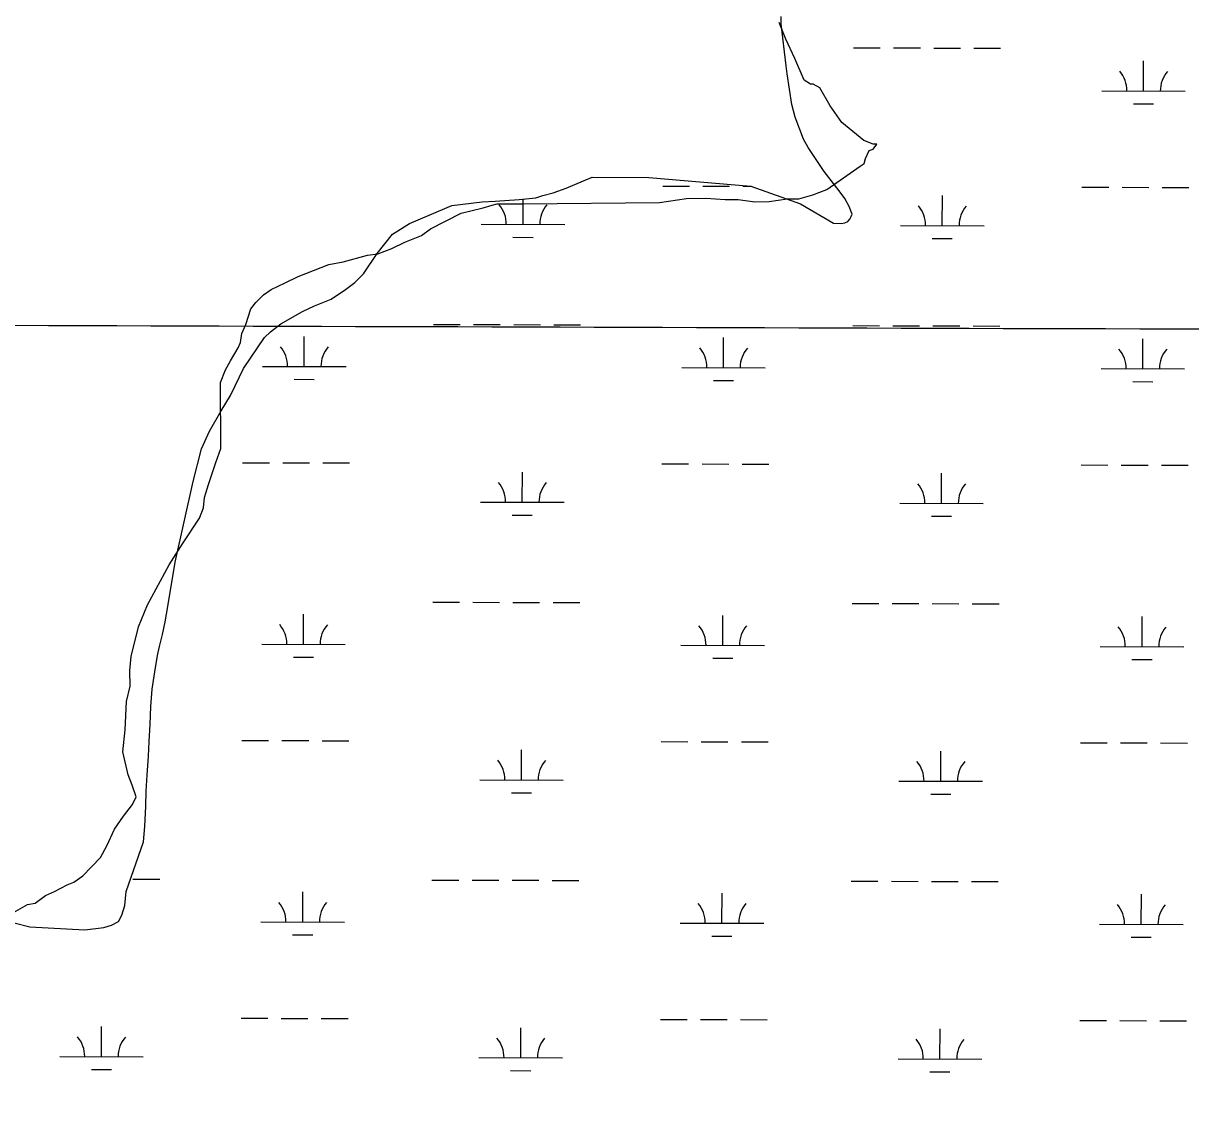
# Model space of a CAD drawing. Extents: x 3161665 to 3199565, y 885729 to 911164.
# Drawn here: x 3169703 to 3171101, y 896313 to 897608 of the extents above; entities that cross this region are included whole.
import ezdxf

# ---------------------------------------------------------------- set-up
doc = ezdxf.new("R2010")
doc.units = 0
for name, color, linetype in [('V-GRID-MAJR', 7, 'Continuous'), ('V-SITE-VEGE', 7, 'Continuous'), ('V-WETL-SWMP', 7, 'Continuous')]:
    doc.layers.add(name, color=color, linetype=linetype)

msp = doc.modelspace()

# ---------------------------------------------------------------- linework, layer by layer
at = {"layer": 'V-GRID-MAJR'}
msp.add_spline([(3165896.843, 897258.21), (3171121.2120000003, 897241.873), (3176345.5840000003, 897226.295), (3181569.957, 897211.478), (3186794.333, 897197.42), (3192018.711, 897184.122), (3197243.091, 897171.584), (3197243.092, 897171.584)], degree=3, dxfattribs=at)
at = {"layer": 'V-SITE-VEGE'}
msp.add_lwpolyline([(3169691.397000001, 896543.0979999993), (3169708.287000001, 896552.4939999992), (3169717.530000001, 896554.1119999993), (3169729.791000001, 896563.4699999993), (3169740.549000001, 896568.1859999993), (3169755.909000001, 896576.0259999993), (3169763.597000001, 896579.1759999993), (3169774.331000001, 896586.9769999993), (3169795.745000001, 896608.7509999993), (3169803.343000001, 896622.6939999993), (3169812.432000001, 896642.8209999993), (3169823.100000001, 896658.3349999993), (3169833.782000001, 896672.3059999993), (3169838.333000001, 896681.5979999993), (3169833.5900000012, 896695.4429999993), (3169828.861000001, 896707.7429999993), (3169822.463000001, 896735.4589999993), (3169825.328000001, 896761.7019999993), (3169826.592000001, 896795.6469999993), (3169831.065000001, 896814.1939999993), (3169830.913000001, 896832.7039999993), (3169832.312000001, 896849.6839999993), (3169841.276000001, 896885.2349999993), (3169851.856000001, 896911.5459999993), (3169877.679000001, 896959.5769999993), (3169894.4280000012, 896985.9389999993), (3169914.238000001, 897015.4099999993), (3169918.764000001, 897027.7859999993), (3169920.204000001, 897040.1399999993), (3169924.703000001, 897055.6019999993), (3169933.741000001, 897081.8999999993), (3169939.770000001, 897098.9169999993), (3169939.119000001, 897177.5809999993), (3169945.1610000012, 897193.0559999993), (3169951.241000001, 897203.9039999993), (3169960.367000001, 897219.4029999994), (3169963.402000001, 897225.5979999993), (3169964.854000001, 897236.4099999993), (3169969.393000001, 897247.2439999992), (3169975.410000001, 897265.8049999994), (3169981.515000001, 897273.5669999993), (3169990.694000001, 897282.8969999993), (3169999.895000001, 897289.1439999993), (3170016.800000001, 897296.9979999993), (3170032.160000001, 897304.8349999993), (3170069.063000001, 897319.0239999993), (3170086.004000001, 897322.2499999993), (3170115.245000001, 897330.2039999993), (3170127.572000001, 897331.8489999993), (3170144.486000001, 897338.1579999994), (3170159.846000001, 897345.9979999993), (3170179.835000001, 897353.8749999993), (3170190.568000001, 897361.6779999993), (3170227.432000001, 897380.4929999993), (3170253.602000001, 897386.8799999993), (3170264.3740000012, 897390.0549999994), (3170270.530000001, 897391.6459999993), (3170295.209000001, 897391.8529999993), (3170301.380000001, 897391.9019999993), (3170464.873000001, 897393.2559999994), (3170497.226000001, 897398.1499999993), (3170520.362000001, 897398.3429999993), (3170543.510000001, 897396.9909999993), (3170558.936000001, 897397.1179999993), (3170579.013000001, 897394.1999999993), (3170595.978000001, 897394.3409999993), (3170617.550000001, 897397.6039999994), (3170631.429000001, 897397.7179999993), (3170648.358000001, 897402.4859999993), (3170665.272000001, 897408.7979999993), (3170705.145000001, 897436.8919999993), (3170709.747000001, 897440.0159999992), (3170711.238000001, 897446.1969999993), (3170715.788000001, 897455.4899999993), (3170720.402000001, 897457.0709999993), (3170721.932000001, 897458.6259999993), (3170724.980000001, 897463.2789999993), (3170720.351000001, 897463.2399999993), (3170709.517000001, 897467.7779999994), (3170683.116000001, 897489.1549999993), (3170669.069000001, 897509.0909999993), (3170656.552000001, 897530.5819999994), (3170648.802000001, 897535.1449999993), (3170645.718000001, 897535.1209999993), (3170637.966000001, 897539.6839999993), (3170626.952000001, 897565.8159999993), (3170615.9650000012, 897588.8599999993), (3170608.086000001, 897608.8509999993)], dxfattribs=at)
at = {"layer": 'V-WETL-SWMP'}
for p, q in [((3170697.0515125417, 897578.5844110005), (3170729.0513855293, 897578.495980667)), ((3170745.051322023, 897578.4517655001), (3170777.05119501, 897578.3633351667)), ((3170793.0511315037, 897578.3191199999), (3170825.051004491, 897578.2306896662)), ((3170841.050940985, 897578.1864744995), (3170873.0508139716, 897578.0980441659)), ((3171044.22592293, 897526.882819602), (3171044.3253986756, 897562.8826789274)), ((3170994.2261213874, 897527.0209919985), (3171094.225724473, 897526.7446472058)), ((3171032.1833313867, 897511.485041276), (3171056.183236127, 897511.4187185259)), ((3170468.593242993, 897413.0411264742), (3170500.5931159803, 897412.9526961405)), ((3170516.5930524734, 897412.9084809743), (3170548.592925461, 897412.8200506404)), ((3170564.5928619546, 897412.7758354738), (3170574.972274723, 897412.7471523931)), ((3170803.3076178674, 897365.6859839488), (3170803.4070936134, 897401.6858432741)), ((3170970.4992508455, 897411.654129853), (3171002.499123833, 897411.5656995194)), ((3171018.4990603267, 897411.5214843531), (3171050.4989333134, 897411.4330540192)), ((3171066.4988698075, 897411.3888388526), (3171098.4987427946, 897411.3004085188)), ((3170301.401610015, 897367.0729805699), (3170301.4856716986, 897397.4945549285)), ((3170251.401808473, 897367.211152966), (3170351.4014115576, 897366.9348081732)), ((3170753.307816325, 897365.8241563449), (3170853.3074194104, 897365.5478115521)), ((3170289.3590184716, 897351.6752022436), (3170313.358923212, 897351.6088794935)), ((3170791.2650263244, 897350.2882056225), (3170815.2649310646, 897350.2218828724)), ((3170194.2262520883, 897247.297707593), (3170226.2261250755, 897247.2092772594)), ((3170242.226061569, 897247.1650620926), (3170274.225934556, 897247.0766317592)), ((3170290.22587105, 897247.0324165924), (3170322.2257440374, 897246.9439862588)), ((3170338.2256805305, 897246.899771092), (3170370.2255535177, 897246.8113407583)), ((3170696.1322599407, 897245.9107109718), (3170728.132132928, 897245.8222806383)), ((3170744.132069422, 897245.7780654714), (3170776.131942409, 897245.689635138)), ((3170792.1318789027, 897245.6454199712), (3170824.13175189, 897245.5569896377)), ((3170840.131688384, 897245.5127744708), (3170872.131561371, 897245.4243441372)), ((3170039.494654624, 897196.9831128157), (3170039.5941303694, 897232.982972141)), ((3170541.400662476, 897195.5961161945), (3170541.500138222, 897231.5959755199)), ((3171043.3066703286, 897194.2091195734), (3171043.406146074, 897230.2089788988)), ((3169989.4948530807, 897197.1212852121), (3170089.4944561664, 897196.8449404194)), ((3170491.4008609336, 897195.734288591), (3170591.400464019, 897195.4579437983)), ((3170993.306868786, 897194.3472919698), (3171093.306471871, 897194.0709471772)), ((3170027.4520630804, 897181.5853344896), (3170051.45196782, 897181.5190117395)), ((3170529.358070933, 897180.1983378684), (3170553.357975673, 897180.1320151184)), ((3171031.2640787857, 897178.8113412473), (3171055.263983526, 897178.7450184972)), ((3169965.7679825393, 897081.7544230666), (3169997.767855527, 897081.665992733)), ((3170013.76779202, 897081.6217775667), (3170045.767665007, 897081.5333472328)), ((3170061.767601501, 897081.4891320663), (3170093.7674744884, 897081.4007017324)), ((3170467.6739903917, 897080.3674264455), (3170499.6738633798, 897080.2789961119)), ((3170515.6737998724, 897080.2347809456), (3170547.67367286, 897080.1463506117)), ((3170300.4823574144, 897034.3992805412), (3170300.5818331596, 897070.3991398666)), ((3170563.6736093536, 897080.1021354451), (3170595.6734823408, 897080.0137051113)), ((3170802.388365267, 897033.0122839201), (3170802.487841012, 897069.0121432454)), ((3170969.5799982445, 897078.9804298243), (3171001.579871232, 897078.8919994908)), ((3171017.5798077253, 897078.8477843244), (3171049.579680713, 897078.7593539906)), ((3171065.579617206, 897078.715138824), (3171097.5794901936, 897078.6267084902)), ((3170250.482555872, 897034.5374529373), (3170350.4821589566, 897034.2611081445)), ((3170752.3885637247, 897033.1504563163), (3170852.388166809, 897032.8741115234)), ((3170288.439765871, 897019.0015022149), (3170312.439670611, 897018.9351794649)), ((3170790.3457737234, 897017.6145055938), (3170814.345678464, 897017.5481828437)), ((3170193.306999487, 896914.6240075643), (3170225.306872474, 896914.5355772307)), ((3170241.306808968, 896914.4913620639), (3170273.3066819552, 896914.4029317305)), ((3170289.306618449, 896914.3587165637), (3170321.306491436, 896914.2702862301)), ((3170337.30642793, 896914.2260710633), (3170369.3063009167, 896914.1376407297)), ((3170695.2130073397, 896913.2370109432), (3170727.2128803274, 896913.1485806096)), ((3170743.2128168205, 896913.1043654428), (3170775.212689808, 896913.0159351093)), ((3170791.2126263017, 896912.9717199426), (3170823.212499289, 896912.883289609)), ((3170839.2124357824, 896912.8390744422), (3170871.2123087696, 896912.7506441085)), ((3170038.5754020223, 896864.309412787), (3170038.674877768, 896900.3092721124)), ((3170540.481409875, 896862.9224161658), (3170540.580885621, 896898.9222754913)), ((3171042.3874177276, 896861.5354195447), (3171042.486893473, 896897.5352788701)), ((3169988.5756004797, 896864.4475851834), (3170088.5752035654, 896864.1712403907)), ((3170490.4816083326, 896863.0605885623), (3170590.4812114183, 896862.7842437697)), ((3170992.3876161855, 896861.6735919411), (3171092.3872192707, 896861.3972471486)), ((3170026.5328104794, 896848.9116344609), (3170050.5327152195, 896848.8453117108)), ((3170528.438818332, 896847.5246378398), (3170552.438723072, 896847.4583150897)), ((3171030.344826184, 896846.1376412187), (3171054.344730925, 896846.0713184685)), ((3169964.8487299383, 896749.080723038), (3169996.8486029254, 896748.9922927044)), ((3170012.8485394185, 896748.948077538), (3170044.848412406, 896748.8596472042)), ((3170060.8483488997, 896748.8154320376), (3170092.8482218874, 896748.7270017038)), ((3170466.7547377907, 896747.6937264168), (3170498.7546107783, 896747.6052960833)), ((3170514.754547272, 896747.5610809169), (3170546.7544202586, 896747.472650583)), ((3170562.7543567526, 896747.4284354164), (3170594.75422974, 896747.3400050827)), ((3170968.6607456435, 896746.3067297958), (3171000.660618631, 896746.2182994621)), ((3171016.6605551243, 896746.1740842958), (3171048.6604281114, 896746.0856539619)), ((3171064.660364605, 896746.0414387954), (3171096.660237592, 896745.9530084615)), ((3170299.5631048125, 896701.7255805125), (3170299.6625805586, 896737.7254398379)), ((3170801.469112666, 896700.3385838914), (3170801.5685884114, 896736.3384432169)), ((3170249.5633032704, 896701.8637529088), (3170349.5629063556, 896701.5874081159)), ((3170751.4693111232, 896700.4767562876), (3170851.4689142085, 896700.2004114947)), ((3170287.5205132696, 896686.3278021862), (3170311.5204180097, 896686.2614794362)), ((3170789.4265211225, 896684.9408055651), (3170813.4264258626, 896684.874482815)), ((3169834.4811674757, 896582.9393676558), (3169866.481040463, 896582.8509373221)), ((3170192.387746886, 896581.9503075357), (3170224.387619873, 896581.861877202)), ((3170240.387556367, 896581.8176620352), (3170272.3874293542, 896581.7292317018)), ((3170288.387365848, 896581.6850165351), (3170320.387238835, 896581.5965862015)), ((3170336.387175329, 896581.5523710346), (3170368.387048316, 896581.463940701)), ((3170694.2937547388, 896580.5633109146), (3170726.2936277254, 896580.4748805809)), ((3170742.2935642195, 896580.4306654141), (3170774.2934372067, 896580.3422350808)), ((3170790.2933737, 896580.298019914), (3170822.293246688, 896580.2095895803)), ((3170838.2931831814, 896580.1653744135), (3170870.2930561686, 896580.07694408)), ((3170037.6561494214, 896531.6357127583), (3170037.755625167, 896567.6355720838)), ((3170539.5621572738, 896530.2487161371), (3170539.6616330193, 896566.2485754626)), ((3171041.468165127, 896528.8617195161), (3171041.567640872, 896564.8615788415)), ((3169987.6563478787, 896531.7738851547), (3170087.655950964, 896531.4975403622)), ((3170489.562355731, 896530.3868885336), (3170589.5619588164, 896530.110543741)), ((3170991.468363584, 896528.9998919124), (3171091.4679666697, 896528.7235471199)), ((3170025.613557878, 896516.2379344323), (3170049.613462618, 896516.1716116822)), ((3170527.519565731, 896514.8509378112), (3170551.519470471, 896514.784615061)), ((3171029.4255735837, 896513.46394119), (3171053.4254783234, 896513.39761844)), ((3169963.929477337, 896416.4070230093), (3169995.929350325, 896416.3185926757)), ((3170011.9292868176, 896416.2743775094), (3170043.9291598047, 896416.1859471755)), ((3170059.9290962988, 896416.1417320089), (3170091.928969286, 896416.0533016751)), ((3170465.8354851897, 896415.0200263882), (3170497.8353581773, 896414.9315960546)), ((3170513.83529467, 896414.8873808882), (3170545.835167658, 896414.7989505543)), ((3170561.835104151, 896414.7547353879), (3170593.834977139, 896414.666305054)), ((3170967.741493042, 896413.6330297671), (3170999.7413660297, 896413.5445994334)), ((3171015.7413025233, 896413.5003842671), (3171047.7411755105, 896413.4119539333)), ((3171063.741112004, 896413.3677387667), (3171095.740984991, 896413.2793084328)), ((3169796.737844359, 896370.438877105), (3169796.8373201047, 896406.4387364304)), ((3170298.643852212, 896369.0518804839), (3170298.743327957, 896405.0517398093)), ((3170800.5498600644, 896367.6648838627), (3170800.64933581, 896403.6647431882)), ((3169746.7380428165, 896370.5770495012), (3169846.7376459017, 896370.3007047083)), ((3170248.64405067, 896369.1900528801), (3170348.643653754, 896368.9137080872)), ((3170750.5500585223, 896367.8030562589), (3170850.549661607, 896367.5267114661)), ((3169784.6952528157, 896355.0410987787), (3169808.6951575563, 896354.9747760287)), ((3170286.6012606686, 896353.6541021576), (3170310.6011654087, 896353.5877794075)), ((3170788.5072685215, 896352.2671055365), (3170812.5071732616, 896352.2007827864))]:
    msp.add_line(p, q, dxfattribs=at)
for points in [[(3169808.854000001, 896528.0629999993), (3169817.005000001, 896532.0819999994), (3169821.324000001, 896539.8099999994), (3169824.700000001, 896551.5619999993), (3169826.327000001, 896568.0779999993), (3169847.238000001, 896627.5869999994), (3169848.776000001, 896646.2279999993), (3169850.078000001, 896670.4699999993), (3169850.288000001, 896688.4739999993), (3169851.416000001, 896707.6779999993), (3169852.984000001, 896730.1889999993), (3169853.782000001, 896748.0249999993), (3169855.062000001, 896768.2019999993), (3169855.698000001, 896789.9009999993), (3169857.339000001, 896810.6739999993), (3169860.543000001, 896831.1259999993), (3169863.963000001, 896851.0069999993), (3169866.221000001, 896861.7439999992), (3169869.684000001, 896876.0149999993), (3169872.914000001, 896891.2439999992), (3169876.399000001, 896909.5789999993), (3169884.998000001, 896962.7659999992), (3169906.4820000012, 897059.2579999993), (3169916.648000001, 897098.1909999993), (3169926.000000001, 897119.6759999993), (3169940.075000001, 897143.8749999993), (3169951.102000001, 897162.3339999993), (3169966.977000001, 897194.3479999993), (3169991.912000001, 897231.7739999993), (3169999.177000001, 897238.4649999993), (3170011.551000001, 897247.8869999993), (3170037.236000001, 897262.8989999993), (3170051.664000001, 897269.5039999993), (3170071.838000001, 897277.5119999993), (3170088.960000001, 897289.0679999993), (3170100.015000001, 897297.6599999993), (3170110.619000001, 897307.7809999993), (3170126.819000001, 897332.0689999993), (3170145.192000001, 897355.2869999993), (3170165.541000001, 897368.3339999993), (3170189.127000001, 897378.0329999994), (3170216.108000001, 897389.8099999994), (3170252.501000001, 897394.0499999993), (3170268.139000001, 897394.9009999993), (3170296.878000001, 897397.0769999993), (3170316.733000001, 897398.8799999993), (3170325.134000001, 897401.5549999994), (3170337.568000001, 897404.9799999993), (3170353.002000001, 897410.6609999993), (3170384.192000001, 897423.5819999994), (3170452.128000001, 897423.1499999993), (3170574.266000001, 897412.9999999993), (3170633.5900000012, 897391.8889999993), (3170672.883000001, 897368.5799999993), (3170682.380000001, 897368.2059999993), (3170686.597000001, 897369.1569999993), (3170690.403000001, 897370.6709999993), (3170692.422000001, 897373.2719999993), (3170694.409000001, 897376.6449999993), (3170695.2690000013, 897379.1959999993), (3170691.953000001, 897388.5379999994), (3170686.525000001, 897397.9849999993), (3170679.744000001, 897407.3749999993), (3170667.658000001, 897423.3139999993), (3170661.933000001, 897430.6189999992), (3170649.136000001, 897449.6239999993), (3170642.927000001, 897459.2319999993), (3170637.282000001, 897469.2499999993), (3170627.074000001, 897495.7169999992), (3170623.342000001, 897510.8459999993), (3170617.742000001, 897547.3749999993), (3170616.362000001, 897557.1849999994), (3170610.580000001, 897607.2519999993), (3170610.399000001, 897616.1449999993)], [(3169641.997000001, 896175.2639999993), (3169648.354000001, 896488.8049999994), (3169653.072000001, 896505.4499999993), (3169657.631000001, 896516.6719999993), (3169661.3940000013, 896523.7959999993), (3169666.358000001, 896530.0029999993), (3169668.981000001, 896532.0479999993), (3169673.938000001, 896533.8049999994), (3169680.336000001, 896533.4929999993), (3169692.072000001, 896530.5039999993), (3169711.044000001, 896525.6909999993), (3169776.784000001, 896522.2629999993), (3169799.696000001, 896524.9689999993), (3169808.854000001, 896528.0629999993)]]:
    msp.add_lwpolyline(points, dxfattribs=at)
for centre, radius, start, end in [((3170988.9845180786, 897527.510281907), 35.24628790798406, 359.06984576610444, 40.61350409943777), ((3171099.4699517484, 897527.2049599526), 35.246287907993, 139.06984285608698, 180.6135011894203), ((3170246.160205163, 897367.7004428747), 35.24628790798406, 359.06984576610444, 40.61350409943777), ((3170356.6456388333, 897367.3951209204), 35.246287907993, 139.06984285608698, 180.6135011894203), ((3170748.0662130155, 897366.3134462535), 35.24628790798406, 359.06984576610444, 40.61350409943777), ((3170858.5516466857, 897366.0081242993), 35.246287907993, 139.06984285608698, 180.6135011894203), ((3169984.253249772, 897197.6105751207), 35.24628790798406, 359.06984576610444, 40.61350409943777), ((3170094.7386834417, 897197.3052531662), 35.246287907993, 139.06984285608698, 180.6135011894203), ((3170486.1592576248, 897196.2235784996), 35.24628790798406, 359.06984576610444, 40.61350409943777), ((3170596.6446912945, 897195.9182565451), 35.246287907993, 139.06984285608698, 180.6135011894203), ((3170988.065265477, 897194.8365818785), 35.24628790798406, 359.06984576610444, 40.61350409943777), ((3171098.5506991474, 897194.5312599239), 35.246287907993, 139.06984285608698, 180.6135011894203), ((3170245.240952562, 897035.026742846), 35.24628790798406, 359.06984576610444, 40.61350409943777), ((3170355.7263862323, 897034.7214208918), 35.246287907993, 139.06984285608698, 180.6135011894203), ((3170747.146960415, 897033.6397462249), 35.24628790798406, 359.06984576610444, 40.61350409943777), ((3170857.632394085, 897033.3344242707), 35.246287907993, 139.06984285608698, 180.6135011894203), ((3169983.3339971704, 896864.9368750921), 35.24628790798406, 359.06984576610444, 40.61350409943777), ((3170093.8194308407, 896864.6315531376), 35.246287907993, 139.06984285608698, 180.6135011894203), ((3170485.240005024, 896863.549878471), 35.24628790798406, 359.06984576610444, 40.61350409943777), ((3170595.7254386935, 896863.2445565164), 35.246287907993, 139.06984285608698, 180.6135011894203), ((3170987.146012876, 896862.1628818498), 35.24628790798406, 359.06984576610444, 40.61350409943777), ((3171097.631446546, 896861.8575598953), 35.246287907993, 139.06984285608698, 180.6135011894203), ((3170244.3216999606, 896702.3530428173), 35.24628790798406, 359.06984576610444, 40.61350409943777), ((3170354.807133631, 896702.0477208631), 35.246287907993, 139.06984285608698, 180.6135011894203), ((3170746.2277078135, 896700.9660461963), 35.24628790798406, 359.06984576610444, 40.61350409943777), ((3170856.7131414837, 896700.660724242), 35.246287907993, 139.06984285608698, 180.6135011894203), ((3169982.41474457, 896532.2631750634), 35.24628790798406, 359.06984576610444, 40.61350409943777), ((3170092.9001782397, 896531.9578531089), 35.246287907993, 139.06984285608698, 180.6135011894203), ((3170484.3207524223, 896530.8761784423), 35.24628790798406, 359.06984576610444, 40.61350409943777), ((3170594.8061860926, 896530.5708564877), 35.246287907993, 139.06984285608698, 180.6135011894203), ((3170986.2267602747, 896529.4891818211), 35.24628790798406, 359.06984576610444, 40.61350409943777), ((3171096.712193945, 896529.1838598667), 35.246287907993, 139.06984285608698, 180.6135011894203), ((3169741.496439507, 896371.0663394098), 35.24628790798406, 359.06984576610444, 40.61350409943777), ((3169851.981873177, 896370.7610174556), 35.246287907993, 139.06984285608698, 180.6135011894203), ((3170243.4024473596, 896369.6793427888), 35.24628790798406, 359.06984576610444, 40.61350409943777), ((3170353.8878810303, 896369.3740208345), 35.246287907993, 139.06984285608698, 180.6135011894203), ((3170745.3084552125, 896368.2923461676), 35.24628790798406, 359.06984576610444, 40.61350409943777), ((3170855.7938888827, 896367.9870242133), 35.246287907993, 139.06984285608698, 180.6135011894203)]:
    msp.add_arc(centre, radius, start, end, dxfattribs=at)

doc.saveas('drawing.dxf')
